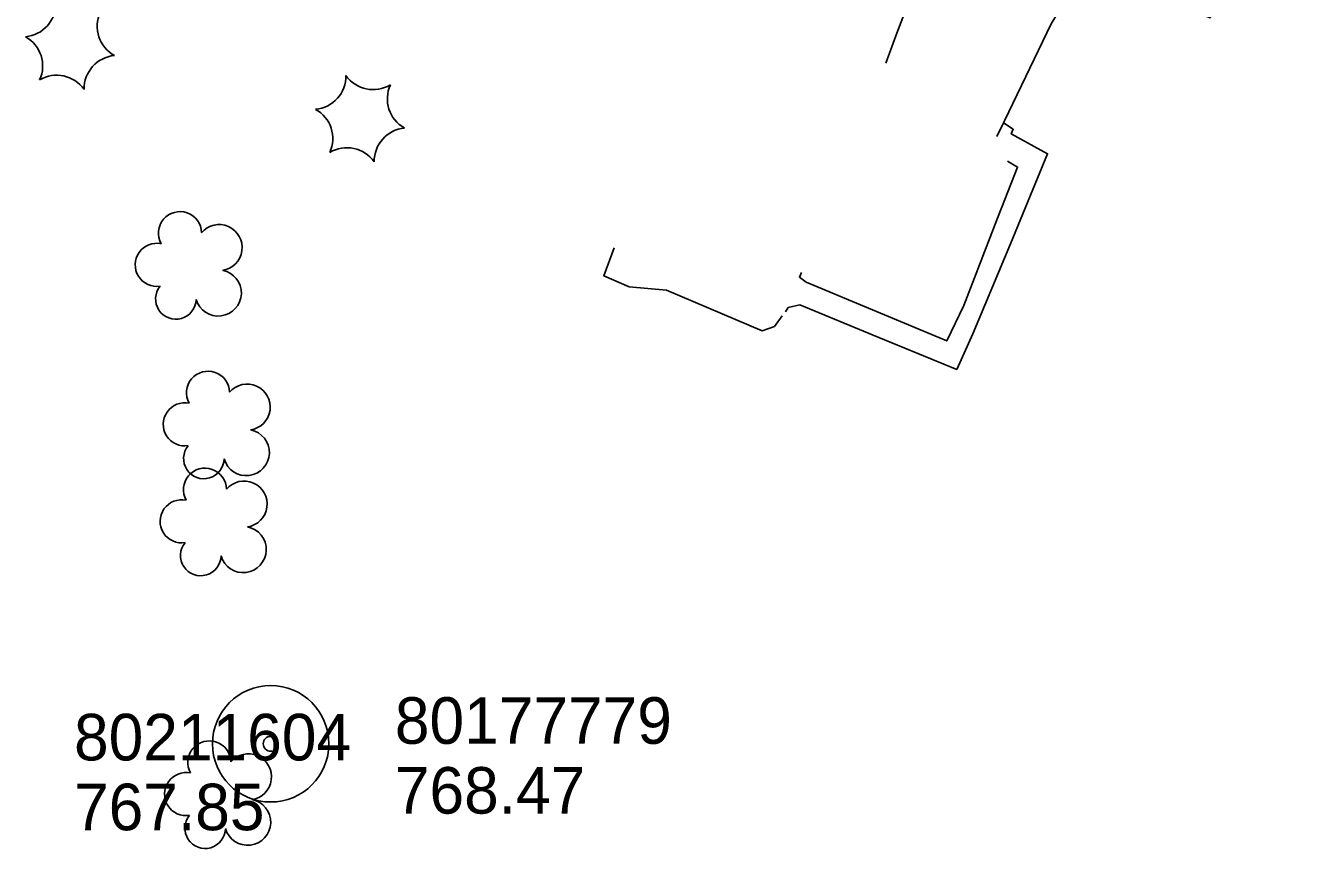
# Model space of a CAD drawing. Extents: x 591954 to 597000, y 198576 to 213500.
# Drawn here: x 595223.2 to 595387.7, y 204317.8 to 204423.9 of the extents above; entities that cross this region are included whole.
import ezdxf

# ---------------------------------------------------------------- set-up
doc = ezdxf.new("R2010")
doc.units = 0
for name, color, linetype in [('Level 17', 7, 'Continuous'), ('Level 18', 7, 'Continuous'), ('Level 6', 7, 'Continuous')]:
    doc.layers.add(name, color=color, linetype=linetype)

msp = doc.modelspace()

# ---------------------------------------------------------------- linework, layer by layer
at = {"layer": 'Level 17'}
for points in [[(595366.58, 204509.55), (595367.78, 204504), (595367.77, 204500.52), (595366.45, 204495.91), (595360.99, 204482.26), (595354.48, 204466.68), (595346.22, 204448.6), (595339.21, 204432.79), (595335.44, 204422.88), (595334.02, 204419.01)], [(595366.58, 204509.55), (595367.78, 204504), (595367.77, 204500.52), (595366.45, 204495.91), (595360.99, 204482.26), (595354.48, 204466.68), (595346.22, 204448.6), (595339.21, 204432.79), (595335.44, 204422.88), (595334.02, 204419.01)], [(595366.58, 204509.55), (595367.78, 204504), (595367.77, 204500.52), (595366.45, 204495.91), (595360.99, 204482.26), (595354.48, 204466.68), (595346.22, 204448.6), (595339.21, 204432.79), (595335.44, 204422.88), (595334.02, 204419.01)], [(595387.71, 204503.32), (595381.37, 204497.15), (595376.61, 204487.34), (595371.7, 204475.33), (595367.12, 204465.16), (595364.74, 204458.34), (595365.02, 204456.07), (595367.18, 204453.33), (595370.14, 204451.3), (595378.13, 204448.15), (595384.48, 204445.43), (595381.01, 204436.09), (595375.81, 204424.86), (595369.89, 204427.37), (595364.58, 204429.02), (595361.44, 204428.92), (595357.73, 204428.07), (595355.35, 204424.1), (595349.33, 204411.57), (595349.2, 204411.31)], [(595387.71, 204503.32), (595381.37, 204497.15), (595376.61, 204487.34), (595371.7, 204475.33), (595367.12, 204465.16), (595364.74, 204458.34), (595365.02, 204456.07), (595367.18, 204453.33), (595370.14, 204451.3), (595378.13, 204448.15), (595384.48, 204445.43), (595381.01, 204436.09), (595375.81, 204424.86), (595369.89, 204427.37), (595364.58, 204429.02), (595361.44, 204428.92), (595357.73, 204428.07), (595355.35, 204424.1), (595349.33, 204411.57), (595349.2, 204411.31)], [(595387.71, 204503.32), (595381.37, 204497.15), (595376.61, 204487.34), (595371.7, 204475.33), (595367.12, 204465.16), (595364.74, 204458.34), (595365.02, 204456.07), (595367.18, 204453.33), (595370.14, 204451.3), (595378.13, 204448.15), (595384.48, 204445.43), (595381.01, 204436.09), (595375.81, 204424.86), (595369.89, 204427.37), (595364.58, 204429.02), (595361.44, 204428.92), (595357.73, 204428.07), (595355.35, 204424.1), (595349.33, 204411.57), (595349.2, 204411.31)], [(595349.2, 204411.31), (595350.45, 204410.49), (595350.19, 204409.9), (595354.88, 204407.34), (595350.09, 204395.73), (595345.25, 204384.11), (595343.17, 204379.55), (595333.13, 204383.65), (595322.96, 204387.88), (595321.46, 204387.5), (595321.08, 204386.98)], [(595349.2, 204411.31), (595350.45, 204410.49), (595350.19, 204409.9), (595354.88, 204407.34), (595350.09, 204395.73), (595345.25, 204384.11), (595343.17, 204379.55), (595333.13, 204383.65), (595322.96, 204387.88), (595321.46, 204387.5), (595321.08, 204386.98)], [(595349.2, 204411.31), (595350.45, 204410.49), (595350.19, 204409.9), (595354.88, 204407.34), (595350.09, 204395.73), (595345.25, 204384.11), (595343.17, 204379.55), (595333.13, 204383.65), (595322.96, 204387.88), (595321.46, 204387.5), (595321.08, 204386.98)], [(595349.2, 204411.31), (595348.31, 204409.55)], [(595349.2, 204411.31), (595348.31, 204409.55)], [(595349.2, 204411.31), (595348.31, 204409.55)], [(595349.69, 204406.38), (595351.01, 204405.62), (595348.12, 204398.25), (595344.06, 204387.78), (595341.88, 204383.21), (595323.75, 204390.77), (595322.9, 204391.45), (595323.14, 204392.04)], [(595349.69, 204406.38), (595351.01, 204405.62), (595348.12, 204398.25), (595344.06, 204387.78), (595341.88, 204383.21), (595323.75, 204390.77), (595322.9, 204391.45), (595323.14, 204392.04)], [(595349.69, 204406.38), (595351.01, 204405.62), (595348.12, 204398.25), (595344.06, 204387.78), (595341.88, 204383.21), (595323.75, 204390.77), (595322.9, 204391.45), (595323.14, 204392.04)], [(595320.69, 204386.45), (595319.66, 204385.06), (595318.09, 204384.52), (595305.78, 204389.75), (595300.97, 204390.2), (595297.7, 204391.6), (595299.04, 204395.2)]]:
    msp.add_lwpolyline(points, dxfattribs=at)
at = {"layer": 'Level 18'}
for centre, radius, start, end in [((595222.78, 204426.7), 4.3, 275.2113, 0.9762), ((595236.71, 204423.76), 4.3, 155.2113, 240.9762), ((595221.08, 204418.65), 4.3, 335.2113, 60.9762), ((595235.02, 204415.71), 4.3, 95.2113, 180.9762), ((595227.2, 204413.16), 4.3, 35.2113, 120.9762), ((595260.16, 204417.35), 4.3, 275.2113, 0.9762), ((595260.16, 204417.35), 4.3, 275.2113, 0.9762), ((595260.16, 204417.35), 4.3, 275.2113, 0.9762), ((595267.97, 204419.9), 4.3, 215.2113, 300.9762), ((595267.97, 204419.9), 4.3, 215.2113, 300.9762), ((595267.97, 204419.9), 4.3, 215.2113, 300.9762), ((595274.09, 204414.41), 4.3, 155.2113, 240.9762), ((595274.09, 204414.41), 4.3, 155.2113, 240.9762), ((595274.09, 204414.41), 4.3, 155.2113, 240.9762), ((595258.46, 204409.3), 4.3, 335.2113, 60.9762), ((595258.46, 204409.3), 4.3, 335.2113, 60.9762), ((595258.46, 204409.3), 4.3, 335.2113, 60.9762), ((595272.4, 204406.36), 4.3, 95.2113, 180.9762), ((595272.4, 204406.36), 4.3, 95.2113, 180.9762), ((595272.4, 204406.36), 4.3, 95.2113, 180.9762), ((595264.58, 204403.81), 4.3, 35.2113, 120.9762), ((595264.58, 204403.81), 4.3, 35.2113, 120.9762), ((595264.58, 204403.81), 4.3, 35.2113, 120.9762), ((595243.08, 204397.1), 2.78, 1.3946, 209.1675), ((595243.08, 204397.1), 2.78, 1.3946, 209.1675), ((595243.08, 204397.1), 2.78, 1.3946, 209.1675), ((595248.12, 204395.24), 2.97, 278.4237, 139.6575), ((595248.12, 204395.24), 2.97, 278.4237, 139.6575), ((595248.12, 204395.24), 2.97, 278.4237, 139.6575), ((595240.08, 204393.02), 2.78, 78.0716, 279.0826), ((595240.08, 204393.02), 2.78, 78.0716, 279.0826), ((595240.08, 204393.02), 2.78, 78.0716, 279.0826), ((595248.01, 204389.39), 2.97, 196.0745, 79.0477), ((595248.01, 204389.39), 2.97, 196.0745, 79.0477), ((595248.01, 204389.39), 2.97, 196.0745, 79.0477), ((595242.54, 204388.62), 2.61, 140.7797, 358.7123), ((595242.54, 204388.62), 2.61, 140.7797, 358.7123), ((595242.54, 204388.62), 2.61, 140.7797, 358.7123), ((595246.69, 204376.53), 2.78, 1.3946, 209.1675), ((595246.69, 204376.53), 2.78, 1.3946, 209.1675), ((595246.69, 204376.53), 2.78, 1.3946, 209.1675), ((595251.73, 204374.68), 2.97, 278.4237, 139.6575), ((595251.73, 204374.68), 2.97, 278.4237, 139.6575), ((595251.73, 204374.68), 2.97, 278.4237, 139.6575), ((595243.69, 204372.46), 2.78, 78.0716, 279.0826), ((595243.69, 204372.46), 2.78, 78.0716, 279.0826), ((595243.69, 204372.46), 2.78, 78.0716, 279.0826), ((595251.62, 204368.82), 2.97, 196.0745, 79.0477), ((595251.62, 204368.82), 2.97, 196.0745, 79.0477), ((595251.62, 204368.82), 2.97, 196.0745, 79.0477), ((595246.15, 204368.06), 2.61, 140.7797, 358.7123), ((595246.15, 204368.06), 2.61, 140.7797, 358.7123), ((595246.15, 204368.06), 2.61, 140.7797, 358.7123), ((595246.29, 204364.04), 2.78, 1.3946, 209.1675), ((595246.29, 204364.04), 2.78, 1.3946, 209.1675), ((595246.29, 204364.04), 2.78, 1.3946, 209.1675), ((595251.33, 204362.18), 2.97, 278.4237, 139.6575), ((595251.33, 204362.18), 2.97, 278.4237, 139.6575), ((595251.33, 204362.18), 2.97, 278.4237, 139.6575), ((595243.29, 204359.96), 2.78, 78.0716, 279.0826), ((595243.29, 204359.96), 2.78, 78.0716, 279.0826), ((595243.29, 204359.96), 2.78, 78.0716, 279.0826), ((595251.22, 204356.32), 2.97, 196.0745, 79.0477), ((595251.22, 204356.32), 2.97, 196.0745, 79.0477), ((595251.22, 204356.32), 2.97, 196.0745, 79.0477), ((595245.75, 204355.56), 2.61, 140.7797, 358.7123), ((595245.75, 204355.56), 2.61, 140.7797, 358.7123), ((595245.75, 204355.56), 2.61, 140.7797, 358.7123), ((595246.86, 204328.89), 2.78, 1.3946, 209.1675), ((595246.86, 204328.89), 2.78, 1.3946, 209.1675), ((595246.86, 204328.89), 2.78, 1.3946, 209.1675), ((595251.9, 204327.03), 2.97, 278.4237, 139.6575), ((595251.9, 204327.03), 2.97, 278.4237, 139.6575), ((595251.9, 204327.03), 2.97, 278.4237, 139.6575), ((595243.86, 204324.81), 2.78, 78.0716, 279.0826), ((595243.86, 204324.81), 2.78, 78.0716, 279.0826), ((595243.86, 204324.81), 2.78, 78.0716, 279.0826), ((595251.79, 204321.18), 2.97, 196.0745, 79.0477), ((595251.79, 204321.18), 2.97, 196.0745, 79.0477), ((595251.79, 204321.18), 2.97, 196.0745, 79.0477), ((595246.32, 204320.41), 2.61, 140.7797, 358.7123), ((595246.32, 204320.41), 2.61, 140.7797, 358.7123), ((595246.32, 204320.41), 2.61, 140.7797, 358.7123)]:
    msp.add_arc(centre, radius, start, end, dxfattribs=at)
at = {"layer": 'Level 6'}
for radius in [7.5, 7.5, 7.5, 7.5, 7.5, 7.5, 0.96, 0.96, 0.96, 0.96, 0.96, 0.96]:
    msp.add_circle((595254.76, 204331.29), radius, dxfattribs=at)

# ---------------------------------------------------------------- texts
for s, p in [('80177779', (595270.76, 204331.29)), ('80177779', (595270.76, 204331.29)), ('80177779', (595270.76, 204331.29)), ('80177779', (595270.76, 204331.29)), ('80177779', (595270.76, 204331.29)), ('80177779', (595270.76, 204331.29)), ('80211604', (595229.42, 204329.15)), ('80211604', (595229.42, 204329.15)), ('80211604', (595229.42, 204329.15)), ('80211604', (595229.42, 204329.15)), ('80211604', (595229.42, 204329.15)), ('80211604', (595229.42, 204329.15)), ('768.47', (595270.76, 204322.29)), ('768.47', (595270.76, 204322.29)), ('768.47', (595270.76, 204322.29)), ('768.47', (595270.76, 204322.29)), ('768.47', (595270.76, 204322.29)), ('768.47', (595270.76, 204322.29)), ('767.85', (595229.42, 204320.15)), ('767.85', (595229.42, 204320.15)), ('767.85', (595229.42, 204320.15)), ('767.85', (595229.42, 204320.15)), ('767.85', (595229.42, 204320.15)), ('767.85', (595229.42, 204320.15))]:
    msp.add_text(s, height=6, dxfattribs=at).set_placement(p)

doc.saveas('drawing.dxf')
